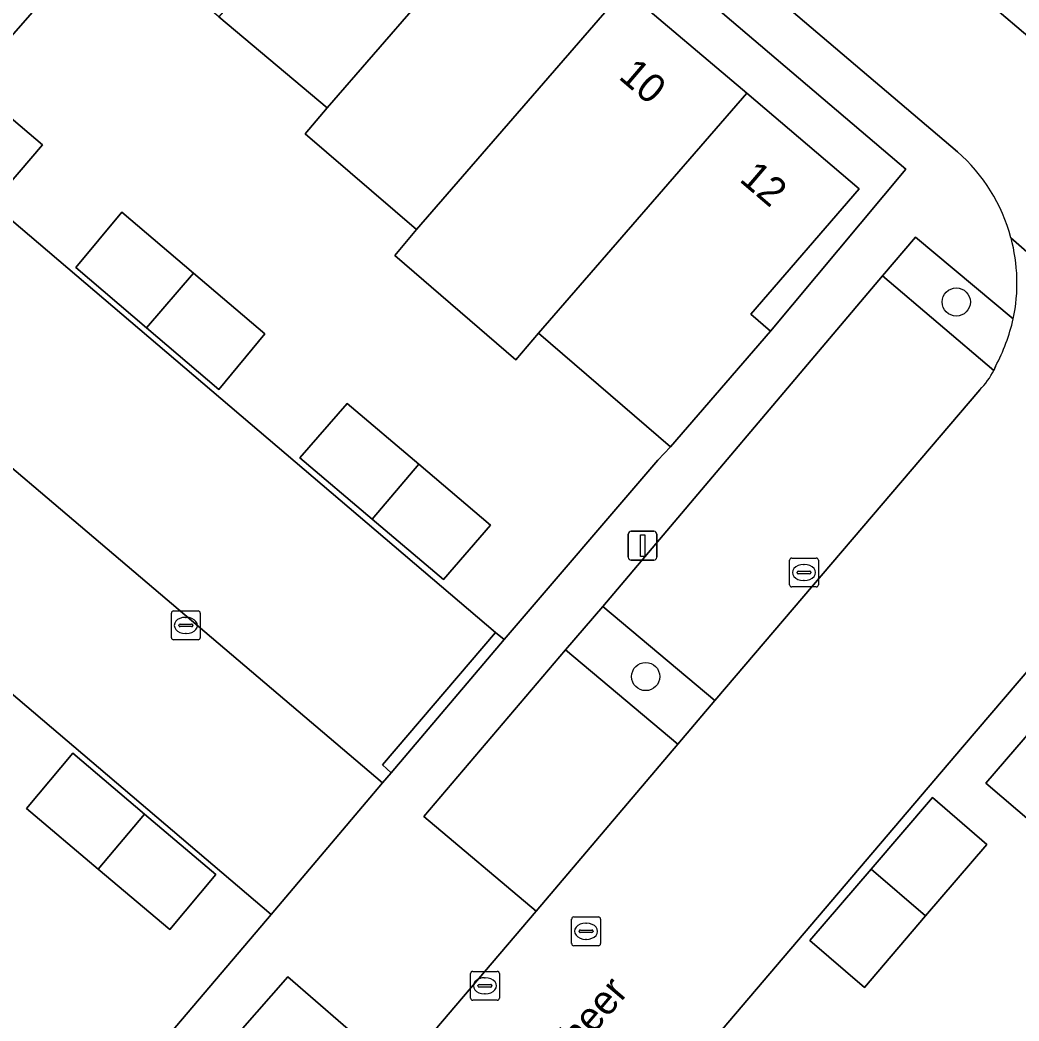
# Model space of a CAD drawing. Extents: x 156412 to 157779, y 382335 to 383768.
# Drawn here: x 157204.03 to 157238.69, y 382824.84 to 382859.59 of the extents above; entities that cross this region are included whole.
import ezdxf

# ---------------------------------------------------------------- set-up
doc = ezdxf.new("R2010")
doc.units = 0
for name, color, linetype in [('IMGEO_Berm_groen', 7, 'Continuous'), ('IMGEO_Boom', 7, 'Continuous'), ('IMGEO_Erf', 7, 'Continuous'), ('IMGEO_Groenvoorziening', 7, 'Continuous'), ('IMGEO_Kolk', 7, 'Continuous'), ('IMGEO_Lichtmast', 7, 'Continuous'), ('IMGEO_Openbare_ruimte_label', 7, 'Continuous'), ('IMGEO_Pand', 7, 'Continuous'), ('IMGEO_Pand_nummerreeks', 7, 'Continuous'), ('IMGEO_Parkeervlak_open', 7, 'Continuous'), ('IMGEO_Rijbaan_lokaal_open', 7, 'Continuous'), ('IMGEO_Rioolput', 7, 'Continuous'), ('IMGEO_Voetpad_open', 7, 'Continuous')]:
    doc.layers.add(name, color=color, linetype=linetype)

msp = doc.modelspace()

# ---------------------------------------------------------------- linework, layer by layer
at = {"layer": 'IMGEO_Berm_groen'}
for points in [[(157235.108, 382852.054), (157233.954, 382850.703), (157237.824, 382847.428), (157237.881, 382847.566)], [(157238.496, 382849.213), (157235.108, 382852.054)]]:
    msp.add_lwpolyline(points, dxfattribs=at)
for points in [[(157224.252, 382839.236), (157222.96, 382837.723), (157226.853, 382834.457), (157228.145, 382835.965)], [(157213.328, 382826.382), (157211.675, 382824.496), (157215.565, 382821.193), (157217.168, 382823.041)]]:
    msp.add_lwpolyline(points, close=True, dxfattribs=at)
msp.add_arc((157231.87, 382850.749), 6.801, 332.0979, 346.9502, dxfattribs=at)
at = {"layer": 'IMGEO_Boom'}
for centre in [(157236.518, 382849.8), (157225.742, 382836.8)]:
    msp.add_circle(centre, 0.489, dxfattribs=at)
at = {"layer": 'IMGEO_Erf'}
for points in [[(157213.642, 382870.306), (157217.379, 382867.13), (157221.117, 382863.954), (157225.012, 382860.644), (157229.247, 382857.045), (157233.145, 382853.732), (157229.388, 382849.38), (157230.069, 382848.792), (157234.769, 382854.41), (157209.716, 382875.749), (157205.015, 382870.156), (157205.698, 382869.564), (157209.293, 382873.802), (157209.392, 382873.918)], [(157213.929, 382855.638), (157214.691, 382856.543), (157210.935, 382859.698), (157207.179, 382862.853), (157207.078, 382862.736), (157205.597, 382861.028), (157205.527, 382861.089), (157203.407, 382858.644), (157198.85, 382862.596), (157200.97, 382865.041), (157200.747, 382865.234), (157197.95, 382861.819), (157195.837, 382859.355), (157196.146, 382859.092), (157220.533, 382838.332), (157220.828, 382838.081), (157226.163, 382844.305), (157226.599, 382844.773), (157222.027, 382848.719), (157221.237, 382847.797), (157217.034, 382851.409), (157217.794, 382852.32)], [(157204.818, 382855.25), (157203.179, 382853.352), (157200.712, 382855.457), (157198.232, 382857.572), (157199.846, 382859.476), (157202.332, 382857.363)], [(157212.531, 382848.691), (157210.935, 382846.767), (157208.428, 382848.903), (157205.966, 382851), (157207.566, 382852.92), (157210.048, 382850.806)], [(157187.761, 382849.808), (157185.989, 382847.76), (157180.083, 382840.834), (157184.247, 382837.299), (157188.41, 382833.764), (157192.574, 382830.23), (157196.544, 382826.859), (157198.109, 382828.662), (157202.524, 382824.83), (157201.73, 382823.916), (157205.807, 382820.377), (157212.747, 382828.539)], [(157215.382, 382846.281), (157217.871, 382844.167), (157220.36, 382842.053), (157218.729, 382840.164), (157216.255, 382842.265), (157213.748, 382844.394)], [(157236.416, 382821.156), (157239.758, 382825.093), (157241.581, 382823.537), (157244.6, 382827.074), (157237.541, 382833.099), (157240.21, 382836.192), (157239.752, 382836.587), (157241.935, 382839.118), (157244.118, 382841.649), (157244.577, 382841.254), (157247.231, 382844.338), (157246.097, 382845.305), (157236.736, 382834.344), (157209.996, 382802.926), (157216.365, 382797.535), (157219.707, 382801.472), (157223.049, 382805.409), (157220.764, 382807.359), (157224.117, 382811.287), (157226.391, 382809.346), (157229.732, 382813.282), (157233.074, 382817.219)], [(157205.863, 382834.14), (157208.354, 382832.025), (157210.827, 382829.926), (157209.228, 382828.015), (157206.741, 382830.116), (157204.254, 382832.216)], [(157233.331, 382826.007), (157231.437, 382827.638), (157233.564, 382830.12), (157235.691, 382832.602), (157237.575, 382830.975), (157235.453, 382828.491)]]:
    msp.add_lwpolyline(points, close=True, dxfattribs=at)
at = {"layer": 'IMGEO_Groenvoorziening'}
msp.add_lwpolyline([(157237.73, 382861.553), (157224.166, 382873.128), (157223.592, 382872.129), (157249.961, 382849.711), (157250.576, 382850.404), (157250.414, 382851.213)], dxfattribs=at)
msp.add_lwpolyline([(157220.828, 382838.081), (157220.533, 382838.332), (157216.611, 382833.731), (157216.908, 382833.457)], close=True, dxfattribs=at)
at = {"layer": 'IMGEO_Kolk'}
for p, q in [((157230.809, 382840.911), (157231.661, 382840.911)), ((157230.734, 382839.985), (157230.734, 382840.837)), ((157231.222, 382840.691), (157231.247, 382840.691)), ((157231.735, 382840.837), (157231.735, 382839.985)), ((157230.993, 382840.405), (157230.993, 382840.417)), ((157231.431, 382840.368), (157231.033, 382840.368)), ((157231.036, 382840.454), (157231.434, 382840.454)), ((157231.477, 382840.417), (157231.477, 382840.405)), ((157231.661, 382839.911), (157230.809, 382839.911)), ((157231.245, 382840.131), (157231.22, 382840.131)), ((157209.288, 382838.149), (157209.288, 382839.001)), ((157209.363, 382839.075), (157210.215, 382839.075)), ((157209.776, 382838.855), (157209.801, 382838.855)), ((157210.289, 382839.001), (157210.289, 382838.149)), ((157209.547, 382838.569), (157209.547, 382838.581)), ((157209.985, 382838.532), (157209.587, 382838.532)), ((157209.59, 382838.618), (157209.988, 382838.618)), ((157210.031, 382838.581), (157210.031, 382838.569)), ((157209.799, 382838.295), (157209.774, 382838.295)), ((157210.215, 382838.075), (157209.363, 382838.075)), ((157219.665, 382825.641), (157219.665, 382826.493)), ((157219.74, 382826.567), (157220.592, 382826.567)), ((157220.153, 382826.347), (157220.178, 382826.347)), ((157220.666, 382826.493), (157220.666, 382825.641)), ((157219.924, 382826.061), (157219.924, 382826.073)), ((157220.362, 382826.024), (157219.964, 382826.024)), ((157219.967, 382826.11), (157220.365, 382826.11)), ((157220.408, 382826.073), (157220.408, 382826.061)), ((157220.176, 382825.787), (157220.151, 382825.787)), ((157220.592, 382825.567), (157219.74, 382825.567))]:
    msp.add_line(p, q, dxfattribs=at)
for points in [[(157230.809, 382840.911), (157231.661, 382840.911)], [(157230.734, 382839.985), (157230.734, 382840.837)], [(157231.735, 382840.837), (157231.735, 382839.985)], [(157231.661, 382839.911), (157230.809, 382839.911)], [(157209.288, 382838.149), (157209.288, 382839.001)], [(157209.363, 382839.075), (157210.215, 382839.075)], [(157210.289, 382839.001), (157210.289, 382838.149)], [(157210.215, 382838.075), (157209.363, 382838.075)], [(157219.665, 382825.641), (157219.665, 382826.493)], [(157219.74, 382826.567), (157220.592, 382826.567)], [(157220.666, 382826.493), (157220.666, 382825.641)], [(157220.592, 382825.567), (157219.74, 382825.567)]]:
    msp.add_lwpolyline(points, dxfattribs=at)
for centre, radius, start, end in [((157230.811, 382840.835), 0.0765, 91.552, 178.448), ((157230.811, 382840.835), 0.0765, 91.552, 178.448), ((157231.659, 382840.835), 0.0765, 1.552, 88.448), ((157231.659, 382840.835), 0.0765, 1.552, 88.448), ((157231.033, 382840.414), 0.0403, 85.8775, 175.7526), ((157231.03, 382840.404), 0.0366, 178.938, 274.7102), ((157231.434, 382840.411), 0.043, 264.8664, 352.4533), ((157231.438, 382840.416), 0.0386, 1.7309, 96.639), ((157230.811, 382839.987), 0.0765, 181.552, 268.448), ((157230.811, 382839.987), 0.0765, 181.552, 268.448), ((157231.659, 382839.987), 0.0765, 271.552, 358.448), ((157231.659, 382839.987), 0.0765, 271.552, 358.448), ((157209.365, 382838.999), 0.0765, 91.552, 178.448), ((157209.365, 382838.999), 0.0765, 91.552, 178.448), ((157210.213, 382838.999), 0.0765, 1.552, 88.448), ((157210.213, 382838.999), 0.0765, 1.552, 88.448), ((157209.587, 382838.578), 0.0403, 85.8775, 175.7526), ((157209.584, 382838.568), 0.0366, 178.938, 274.7102), ((157209.988, 382838.575), 0.043, 264.8664, 352.4533), ((157209.992, 382838.58), 0.0386, 1.7309, 96.639), ((157209.365, 382838.151), 0.0765, 181.552, 268.448), ((157209.365, 382838.151), 0.0765, 181.552, 268.448), ((157210.213, 382838.151), 0.0765, 271.552, 358.448), ((157210.213, 382838.151), 0.0765, 271.552, 358.448), ((157219.742, 382826.491), 0.0765, 91.552, 178.448), ((157219.742, 382826.491), 0.0765, 91.552, 178.448), ((157220.59, 382826.491), 0.0765, 1.552, 88.448), ((157220.59, 382826.491), 0.0765, 1.552, 88.448), ((157219.964, 382826.07), 0.0403, 85.8775, 175.7526), ((157219.961, 382826.06), 0.0366, 178.938, 274.7102), ((157220.365, 382826.067), 0.043, 264.8664, 352.4533), ((157220.369, 382826.072), 0.0386, 1.7309, 96.639), ((157219.742, 382825.643), 0.0765, 181.552, 268.448), ((157219.742, 382825.643), 0.0765, 181.552, 268.448), ((157220.59, 382825.643), 0.0765, 271.552, 358.448), ((157220.59, 382825.643), 0.0765, 271.552, 358.448)]:
    msp.add_arc(centre, radius, start, end, dxfattribs=at)
for centre, major_axis, ratio, start_param, end_param in [((157231.221, 382840.411), (-0.387, 0.002), 0.722429, 4.712389, 7.853982), ((157231.246, 382840.411), (-0.39, 0.002), 0.717154, 1.570796, 4.712389), ((157209.775, 382838.575), (-0.387, 0.002), 0.722429, 4.712389, 7.853982), ((157209.8, 382838.575), (-0.39, 0.002), 0.717154, 1.570796, 4.712389), ((157220.152, 382826.067), (-0.387, 0.002), 0.722429, 4.712389, 7.853982), ((157220.177, 382826.067), (-0.39, 0.002), 0.717154, 1.570796, 4.712389)]:
    msp.add_ellipse(centre, major_axis=major_axis, ratio=ratio, start_param=start_param, end_param=end_param, dxfattribs=at)
at = {"layer": 'IMGEO_Lichtmast'}
for p, q in [((157225.139, 382840.941), (157225.139, 382841.741)), ((157225.139, 382841.741), (157225.139, 382840.941)), ((157225.239, 382841.841), (157226.029, 382841.841)), ((157226.029, 382841.841), (157225.239, 382841.841)), ((157226.129, 382841.741), (157226.129, 382840.941)), ((157226.129, 382840.941), (157226.129, 382841.741)), ((157226.029, 382840.841), (157225.239, 382840.841)), ((157225.239, 382840.841), (157226.029, 382840.841))]:
    msp.add_line(p, q, dxfattribs=at)
msp.add_lwpolyline([(157225.559, 382841.716), (157225.709, 382841.716), (157225.709, 382840.966), (157225.559, 382840.966), (157225.559, 382841.716)], dxfattribs=at)
for centre, start, end in [((157225.239, 382841.741), 90, 180), ((157225.239, 382841.741), 90, 180), ((157226.029, 382841.741), 0, 90), ((157226.029, 382841.741), 360, 90), ((157225.239, 382840.941), 180, 270), ((157225.239, 382840.941), 180, 270), ((157226.029, 382840.941), 270, 0), ((157226.029, 382840.941), 270, 0)]:
    msp.add_arc(centre, 0.1, start, end, dxfattribs=at)
at = {"layer": 'IMGEO_Pand'}
for points in [[(157213.52, 382870.165), (157213.642, 382870.306), (157209.392, 382873.918), (157209.293, 382873.802), (157205.698, 382869.564), (157205.015, 382870.156), (157200.747, 382865.234), (157200.97, 382865.041), (157198.85, 382862.596), (157203.407, 382858.644), (157205.527, 382861.089), (157205.597, 382861.028), (157207.078, 382862.736), (157207.179, 382862.853)], [(157221.117, 382863.954), (157217.379, 382867.13), (157210.935, 382859.698), (157214.691, 382856.543)], [(157225.012, 382860.644), (157221.117, 382863.954), (157214.691, 382856.543), (157213.929, 382855.638), (157217.794, 382852.32)], [(157229.247, 382857.045), (157225.012, 382860.644), (157217.794, 382852.32), (157217.034, 382851.409), (157221.237, 382847.797), (157222.027, 382848.719)], [(157202.332, 382857.363), (157200.712, 382855.457), (157203.179, 382853.352), (157204.818, 382855.25)], [(157233.145, 382853.732), (157229.247, 382857.045), (157222.027, 382848.719), (157226.599, 382844.773), (157230.069, 382848.792), (157229.388, 382849.38)], [(157207.566, 382852.92), (157205.966, 382851), (157208.428, 382848.903), (157210.048, 382850.806)], [(157210.048, 382850.806), (157208.428, 382848.903), (157210.935, 382846.767), (157212.531, 382848.691)], [(157215.382, 382846.281), (157213.748, 382844.394), (157216.255, 382842.265), (157217.871, 382844.167)], [(157217.871, 382844.167), (157216.255, 382842.265), (157218.729, 382840.164), (157220.36, 382842.053)], [(157247.856, 382834.211), (157241.935, 382839.118), (157239.752, 382836.587), (157240.21, 382836.192), (157237.541, 382833.099), (157244.6, 382827.074), (157251.834, 382820.899), (157256.697, 382826.606), (157253, 382829.82), (157251.369, 382827.804), (157245.436, 382831.369)], [(157204.254, 382832.216), (157206.741, 382830.116), (157208.354, 382832.025), (157205.863, 382834.14)], [(157237.575, 382830.975), (157235.691, 382832.602), (157233.564, 382830.12), (157235.453, 382828.491)], [(157208.354, 382832.025), (157206.741, 382830.116), (157209.228, 382828.015), (157210.827, 382829.926)], [(157235.453, 382828.491), (157233.564, 382830.12), (157231.437, 382827.638), (157233.331, 382826.007)]]:
    msp.add_lwpolyline(points, close=True, dxfattribs=at)
at = {"layer": 'IMGEO_Parkeervlak_open'}
for points in [[(157196.146, 382859.092), (157192.223, 382854.446), (157191.904, 382854.715), (157191.6, 382854.356), (157192.021, 382854.001), (157216.612, 382833.105), (157216.908, 382833.457), (157216.611, 382833.731), (157220.533, 382838.332)], [(157192.021, 382854.001), (157191.6, 382854.356), (157191.294, 382853.994), (157187.761, 382849.808), (157212.747, 382828.539), (157216.302, 382832.746), (157216.612, 382833.105)], [(157226.853, 382834.457), (157222.96, 382837.723), (157218.048, 382831.945), (157221.948, 382828.656)]]:
    msp.add_lwpolyline(points, close=True, dxfattribs=at)
msp.add_lwpolyline([(157237.824, 382847.428), (157233.954, 382850.703), (157224.252, 382839.236), (157228.145, 382835.965), (157237.339, 382846.751)], dxfattribs=at)
msp.add_arc((157235.357, 382848.683), 2.768, 315.7292, 333.0355, dxfattribs=at)
at = {"layer": 'IMGEO_Rijbaan_lokaal_open'}
for points in [[(157238.417, 382852.03), (157246.097, 382845.305), (157247.234, 382846.636), (157249.961, 382849.711), (157223.592, 382872.129), (157208.543, 382884.923), (157172.261, 382915.768)], [(157197.88, 382881.334), (157197.38, 382880.782), (157160.428, 382837.227), (157159.336, 382835.94), (157159.216, 382835.813), (157160.92, 382834.318), (157203.794, 382797.851), (157204.984, 382796.839), (157205.746, 382797.75), (157208.939, 382801.654), (157209.562, 382802.416), (157209.996, 382802.926), (157236.736, 382834.344), (157246.097, 382845.305), (157238.417, 382852.03)], [(157210.166, 382877.461), (157236.561, 382855.016)], [(157237.881, 382847.566), (157237.824, 382847.428)], [(157237.339, 382846.751), (157228.145, 382835.965), (157226.853, 382834.457), (157221.948, 382828.656), (157217.168, 382823.041), (157215.565, 382821.193), (157205.821, 382809.721)]]:
    msp.add_lwpolyline(points, dxfattribs=at)
for centre, radius, start, end in [((157232.553, 382850.455), 6.072, 15.036, 48.6914), ((157232.546, 382850.456), 6.079, 348.2035, 15.0092), ((157231.87, 382850.749), 6.801, 332.0979, 346.9502), ((157235.357, 382848.683), 2.768, 315.7292, 333.0355)]:
    msp.add_arc(centre, radius, start, end, dxfattribs=at)
at = {"layer": 'IMGEO_Rioolput'}
for p, q in [((157223.174, 382827.532), (157223.174, 382828.384)), ((157223.249, 382828.458), (157224.101, 382828.458)), ((157224.175, 382828.384), (157224.175, 382827.532)), ((157223.662, 382828.238), (157223.687, 382828.238)), ((157223.433, 382827.952), (157223.433, 382827.964)), ((157223.871, 382827.915), (157223.473, 382827.915)), ((157223.476, 382828.001), (157223.874, 382828.001)), ((157223.685, 382827.678), (157223.66, 382827.678)), ((157223.917, 382827.964), (157223.917, 382827.952)), ((157224.101, 382827.458), (157223.249, 382827.458))]:
    msp.add_line(p, q, dxfattribs=at)
for points in [[(157223.174, 382827.532), (157223.174, 382828.384)], [(157223.249, 382828.458), (157224.101, 382828.458)], [(157224.175, 382828.384), (157224.175, 382827.532)], [(157224.101, 382827.458), (157223.249, 382827.458)]]:
    msp.add_lwpolyline(points, dxfattribs=at)
for centre, radius, start, end in [((157223.251, 382828.382), 0.0765, 91.552, 178.448), ((157223.251, 382828.382), 0.0765, 91.552, 178.448), ((157224.099, 382828.382), 0.0765, 1.552, 88.448), ((157224.099, 382828.382), 0.0765, 1.552, 88.448), ((157223.473, 382827.961), 0.0403, 85.8775, 175.7526), ((157223.47, 382827.951), 0.0366, 178.938, 274.7102), ((157223.874, 382827.958), 0.043, 264.8664, 352.4533), ((157223.878, 382827.963), 0.0386, 1.7309, 96.639), ((157223.251, 382827.534), 0.0765, 181.552, 268.448), ((157223.251, 382827.534), 0.0765, 181.552, 268.448), ((157224.099, 382827.534), 0.0765, 271.552, 358.448), ((157224.099, 382827.534), 0.0765, 271.552, 358.448)]:
    msp.add_arc(centre, radius, start, end, dxfattribs=at)
for centre, major_axis, ratio, start_param, end_param in [((157223.661, 382827.958), (-0.387, 0.002), 0.722429, 4.712389, 7.853982), ((157223.686, 382827.958), (-0.39, 0.002), 0.717154, 1.570796, 4.712389)]:
    msp.add_ellipse(centre, major_axis=major_axis, ratio=ratio, start_param=start_param, end_param=end_param, dxfattribs=at)
at = {"layer": 'IMGEO_Voetpad_open'}
for points in [[(157236.561, 382855.016), (157210.166, 382877.461)], [(157197.882, 382811.194), (157172.891, 382832.426), (157173.905, 382833.616), (157180.083, 382840.834), (157185.989, 382847.76), (157187.761, 382849.808), (157191.294, 382853.994), (157191.6, 382854.356), (157191.904, 382854.715), (157195.837, 382859.355), (157197.95, 382861.819), (157200.747, 382865.234), (157205.015, 382870.156), (157209.716, 382875.749), (157234.769, 382854.41), (157230.069, 382848.792), (157226.599, 382844.773), (157226.163, 382844.305), (157220.828, 382838.081), (157216.908, 382833.457), (157216.612, 382833.105), (157216.302, 382832.746), (157212.747, 382828.539), (157205.807, 382820.377)], [(157203.74, 382808.251), (157200.366, 382811.136), (157202.014, 382813.018), (157211.675, 382824.496), (157213.328, 382826.382), (157217.168, 382823.041), (157221.948, 382828.656), (157218.048, 382831.945), (157222.96, 382837.723), (157224.252, 382839.236), (157233.954, 382850.703), (157235.108, 382852.054), (157238.496, 382849.213)]]:
    msp.add_lwpolyline(points, dxfattribs=at)
for centre, radius, start, end in [((157232.553, 382850.455), 6.072, 15.036, 48.6914), ((157232.546, 382850.456), 6.079, 348.2035, 15.0092)]:
    msp.add_arc(centre, radius, start, end, dxfattribs=at)

# ---------------------------------------------------------------- texts
at = {"layer": 'IMGEO_Openbare_ruimte_label'}
msp.add_text('Landheer', height=1, rotation=49.5852, dxfattribs=at).set_placement((157221.515, 382821.535))
at = {"layer": 'IMGEO_Pand_nummerreeks'}
for s, rotation, p in [('10', 319.446, (157224.764, 382857.578)), ('12', 319.4403, (157228.957, 382854.014))]:
    msp.add_text(s, height=1, rotation=rotation, dxfattribs=at).set_placement(p)

doc.saveas('drawing.dxf')
